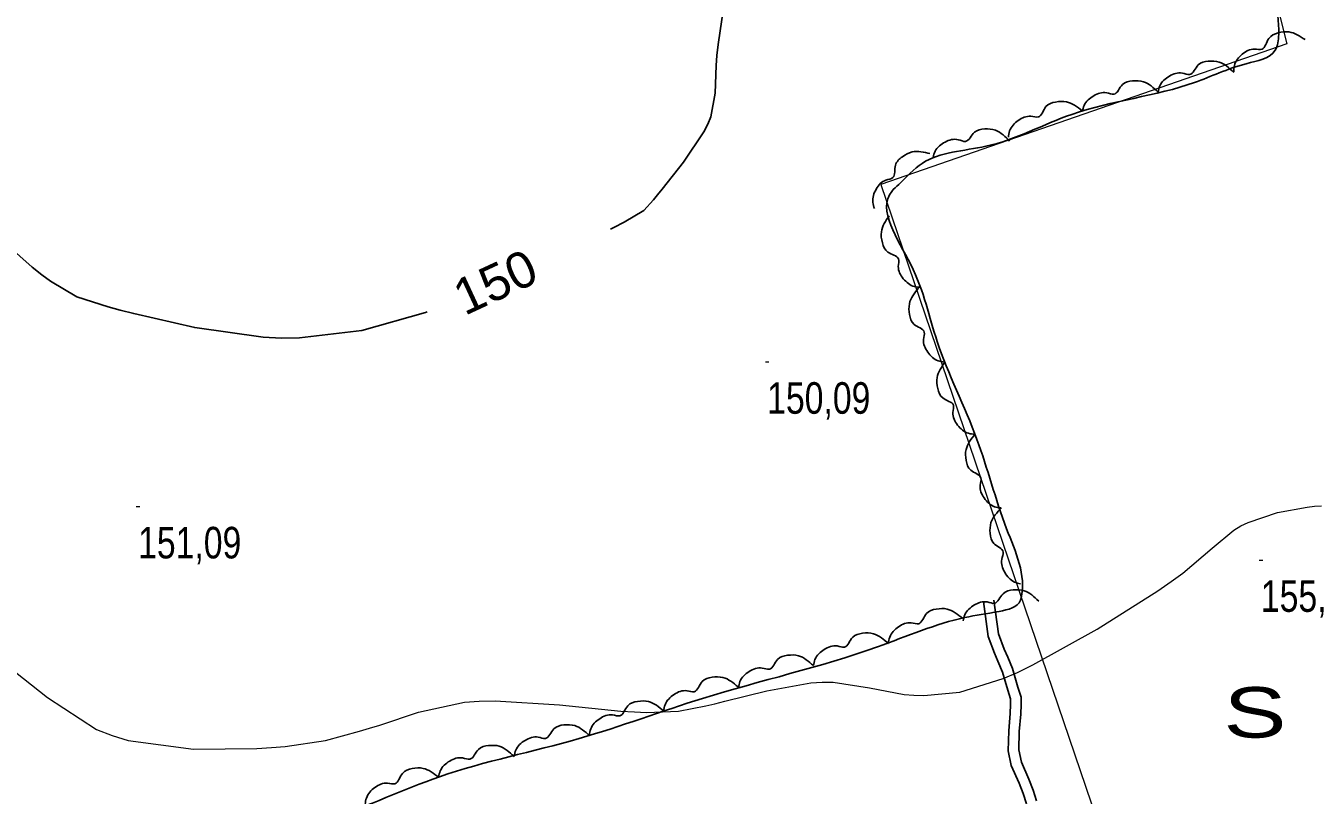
# Model space of a CAD drawing. Extents: x 487425 to 492029, y 4383576 to 4386788.
# Drawn here: x 490543.1 to 490901.3, y 4384214.7 to 4384428 of the extents above; entities that cross this region are included whole.
import ezdxf

# ---------------------------------------------------------------- set-up
doc = ezdxf.new("R2010")
doc.units = 0
doc.header["$LTSCALE"] = 4
doc.linetypes.add('MEDIUM_DASHED', pattern=[4.5, 3, -1.5])
for name, color, linetype, lineweight in [('27', 7, 'Continuous', 25), ('38', 7, 'Continuous', 25), ('51', 7, 'Continuous', 13), ('7', 7, 'Continuous', 13), ('8', 7, 'Continuous', 25), ('9', 7, 'Continuous', 13)]:
    doc.layers.add(name, color=color, linetype=linetype, lineweight=lineweight)
doc.layers.add('5', color=7, linetype='Continuous')

msp = doc.modelspace()

# ---------------------------------------------------------------- linework, layer by layer
at = {"layer": '27'}
for points in [[(490644.78, 4384124.69), (490638.19, 4384129.74), (490611.93, 4384149.16), (490585.08, 4384170.76), (490577.45, 4384178.13), (490574.16, 4384180.84), (490570.8, 4384183.78), (490571.78, 4384185.57), (490577.79, 4384189), (490595.96, 4384198.62), (490628.01, 4384208.42), (490657.81, 4384219.73), (490696.53, 4384230.33), (490730.83, 4384241.48), (490779.38, 4384255.8), (490803.55, 4384263.9), (490813.08, 4384265.6), (490819.01, 4384268.73), (490819.16, 4384269.25), (490815.17, 4384288.46), (490806.93, 4384313.3), (490795.91, 4384340.4), (490788.55, 4384361.8), (490783.29, 4384382.06), (490785.25, 4384384), (490791.71, 4384389.83), (490809.42, 4384394.57), (490833.29, 4384403.42), (490867.28, 4384412.24), (490881.62, 4384417.45), (490889.66, 4384421.17), (490890.64, 4384425.59), (490886.28, 4384445.4), (490875.53, 4384487.5), (490868.27, 4384516.76), (490855.8, 4384555.49), (490841.78, 4384607.12), (490830.43, 4384647.04), (490824.36, 4384673.15), (490789.99, 4384663.66), (490752.38, 4384648.85), (490739.39, 4384643.12), (490734.37, 4384643.13), (490730.32, 4384643.15), (490723.95, 4384645.94), (490712.36, 4384656.17), (490699.8, 4384667.38), (490685.74, 4384680.25), (490684.24, 4384680.62), (490675.55, 4384682.3), (490665.76, 4384690.8), (490660.61, 4384700.27), (490659.04, 4384702.29), (490656.12, 4384704.63), (490633.77, 4384702.37), (490619.37, 4384698.82), (490617.37, 4384698.42)], [(490878.18, 4384415.22), (490878.37, 4384416.98), (490880.54, 4384420.09), (490883.95, 4384421.51), (490886.01, 4384421.48), (490887.89, 4384424.49), (490890.48, 4384425.99), (490893.49, 4384426.27), (490897.96, 4384424.13)], [(490857.16, 4384409.61), (490857.65, 4384411.32), (490860.32, 4384414.02), (490863.92, 4384414.84), (490865.94, 4384414.46), (490868.31, 4384417.11), (490871.11, 4384418.15), (490874.12, 4384417.92), (490878.17, 4384415.06)], [(490836.16, 4384404.16), (490836.65, 4384405.87), (490839.32, 4384408.57), (490842.92, 4384409.39), (490844.93, 4384409.01), (490847.31, 4384411.66), (490850.1, 4384412.7), (490853.12, 4384412.47), (490857.17, 4384409.6)], [(490815.67, 4384397.05), (490816, 4384398.8), (490818.4, 4384401.73), (490821.91, 4384402.88), (490823.96, 4384402.69), (490826.07, 4384405.55), (490828.76, 4384406.84), (490831.78, 4384406.9), (490836.08, 4384404.42)], [(490794.76, 4384391.49), (490795.33, 4384393.17), (490798.12, 4384395.74), (490801.75, 4384396.39), (490803.75, 4384395.92), (490806.24, 4384398.46), (490809.09, 4384399.36), (490812.09, 4384398.99), (490816, 4384395.94)], [(490778.46, 4384377.29), (490778.03, 4384379.01), (490778.98, 4384382.68), (490781.68, 4384385.2), (490783.62, 4384385.89), (490784.34, 4384389.37), (490786.24, 4384391.67), (490788.96, 4384392.98), (490793.9, 4384392.54)], [(490791.36, 4384355.45), (490789.59, 4384355.65), (490786.5, 4384357.85), (490785.11, 4384361.27), (490785.16, 4384363.32), (490782.16, 4384365.23), (490780.68, 4384367.83), (490780.42, 4384370.84), (490782.59, 4384375.3)], [(490797.91, 4384334.73), (490796.17, 4384335.07), (490793.26, 4384337.5), (490792.13, 4384341.01), (490792.33, 4384343.05), (490789.49, 4384345.19), (490788.22, 4384347.89), (490788.19, 4384350.91), (490790.69, 4384355.19)], [(490806.35, 4384314.73), (490804.59, 4384314.98), (490801.56, 4384317.27), (490800.27, 4384320.73), (490800.38, 4384322.78), (490797.43, 4384324.77), (490796.04, 4384327.41), (490795.86, 4384330.43), (490798.16, 4384334.82)], [(490813.57, 4384294.27), (490811.83, 4384294.61), (490808.93, 4384297.05), (490807.81, 4384300.57), (490808.02, 4384302.61), (490805.19, 4384304.76), (490803.93, 4384307.46), (490803.91, 4384310.49), (490806.43, 4384314.76)], [(490819.01, 4384273.25), (490817.31, 4384273.75), (490814.63, 4384276.44), (490813.83, 4384280.04), (490814.22, 4384282.06), (490811.58, 4384284.44), (490810.57, 4384287.25), (490810.82, 4384290.26), (490813.71, 4384294.29)], [(490803.07, 4384262.96), (490803.55, 4384264.67), (490806.21, 4384267.38), (490809.8, 4384268.21), (490811.82, 4384267.84), (490814.18, 4384270.5), (490816.98, 4384271.55), (490819.99, 4384271.33), (490824.06, 4384268.48)], [(490782.37, 4384256.71), (490782.73, 4384258.45), (490785.2, 4384261.34), (490788.72, 4384262.42), (490790.77, 4384262.19), (490792.94, 4384265.01), (490795.65, 4384266.25), (490798.67, 4384266.24), (490802.92, 4384263.68)], [(490761.56, 4384250.57), (490761.99, 4384252.29), (490764.57, 4384255.07), (490768.14, 4384256.01), (490770.17, 4384255.69), (490772.46, 4384258.42), (490775.22, 4384259.54), (490778.25, 4384259.41), (490782.38, 4384256.67)], [(490740.75, 4384244.42), (490741.17, 4384246.14), (490743.75, 4384248.93), (490747.32, 4384249.88), (490749.35, 4384249.57), (490751.63, 4384252.3), (490754.39, 4384253.43), (490757.41, 4384253.31), (490761.55, 4384250.58)], [(490720.03, 4384237.98), (490720.41, 4384239.72), (490722.91, 4384242.57), (490726.46, 4384243.6), (490728.5, 4384243.34), (490730.71, 4384246.13), (490733.44, 4384247.33), (490736.46, 4384247.28), (490740.67, 4384244.66)], [(490699.39, 4384231.26), (490699.77, 4384233), (490702.27, 4384235.85), (490705.81, 4384236.89), (490707.85, 4384236.64), (490710.05, 4384239.44), (490712.78, 4384240.64), (490715.81, 4384240.6), (490720.02, 4384237.99)], [(490678.5, 4384225.41), (490678.97, 4384227.12), (490681.6, 4384229.85), (490685.19, 4384230.72), (490687.21, 4384230.37), (490689.55, 4384233.05), (490692.34, 4384234.12), (490695.35, 4384233.93), (490699.44, 4384231.11)], [(490657.57, 4384219.67), (490658.04, 4384221.38), (490660.67, 4384224.11), (490664.25, 4384224.98), (490666.28, 4384224.64), (490668.61, 4384227.32), (490671.4, 4384228.4), (490674.41, 4384228.21), (490678.5, 4384225.4)], [(490637.23, 4384212.12), (490637.54, 4384213.86), (490639.93, 4384216.81), (490643.43, 4384217.99), (490645.47, 4384217.82), (490647.56, 4384220.69), (490650.25, 4384222.01), (490653.27, 4384222.08), (490657.58, 4384219.64)]]:
    msp.add_spline(points, degree=3, dxfattribs=at)
at = {"layer": '38'}
msp.add_lwpolyline([(490808.76, 4384268.38), (490810.03, 4384258.63), (490811.79, 4384254.05), (490812.76, 4384251.79), (490814, 4384248.78), (490815.47, 4384243.72), (490816.24, 4384241.33), (490816.24, 4384239.81), (490816.15, 4384237.31), (490815.76, 4384232.51), (490815.59, 4384226.94), (490816.46, 4384222.85), (490818.66, 4384217.96), (490819.75, 4384215.1), (490820.63, 4384212.21)], dxfattribs=at)
at = {"layer": '38', "linetype": 'MEDIUM_DASHED'}
msp.add_lwpolyline([(490811.65, 4384268.75), (490812.88, 4384259.36), (490814.5, 4384255.15), (490815.45, 4384252.92), (490816.76, 4384249.74), (490818.26, 4384244.58), (490819.16, 4384241.79), (490819.16, 4384239.76), (490819.07, 4384237.14), (490818.68, 4384232.34), (490818.52, 4384227.21), (490819.25, 4384223.76), (490821.36, 4384219.08), (490822.52, 4384216.05), (490823.42, 4384213.06)], dxfattribs=at)
at = {"layer": '51'}
msp.add_lwpolyline([(491089.63, 4384573.61), (491008.05, 4384544.61), (490873.1, 4384501.45), (490892.88, 4384422.96), (490780.22, 4384383.94), (490843.25, 4384198.92)], dxfattribs=at)
at = {"layer": '7'}
for p, q in [((490748.23, 4384334.77), (490749.23, 4384334.77)), ((490573.71, 4384294.66), (490574.71, 4384294.66)), ((490885.2, 4384279.85), (490886.2, 4384279.85))]:
    msp.add_line(p, q, dxfattribs=at)
at = {"layer": '8'}
for points in [[(490705.24, 4384371.55), (490706.18, 4384372.03), (490709.07, 4384373.55), (490714.55, 4384376.78), (490717.19, 4384379.73), (490718.31, 4384381.07), (490719.58, 4384382.63), (490725.56, 4384390.15), (490731.19, 4384398.56), (490732.24, 4384400.67), (490733.07, 4384402.7), (490734.27, 4384409.25), (490734.55, 4384416.99), (490734.81, 4384419.76), (490735.15, 4384422.8), (490737.04, 4384436.05)], [(490523.39, 4384380.37), (490533.59, 4384370.91), (490544.81, 4384361.03), (490547.47, 4384358.94), (490549.94, 4384357.12), (490557.24, 4384352.86), (490565.92, 4384350.05), (490569.26, 4384349.15), (490573.01, 4384348.19), (490589.93, 4384344.3), (490608.94, 4384341.6), (490614, 4384341.39), (490618.98, 4384341.43), (490636.25, 4384343.52), (490653.9, 4384348.5), (490654.39, 4384348.67)]]:
    msp.add_lwpolyline(points, dxfattribs=at)
at = {"layer": '9'}
for points in [[(490737, 4384240.67), (490748.59, 4384243.61), (490760.82, 4384245.82), (490763.96, 4384246), (490767.01, 4384245.99), (490777.13, 4384244.43), (490786.72, 4384242.56), (490789.42, 4384242.35), (490792.15, 4384242.29), (490802.17, 4384243.19), (490814.19, 4384246.96), (490818.18, 4384248.7), (490822.45, 4384250.75), (490840.26, 4384260.65), (490857.13, 4384271.33), (490860.81, 4384273.86), (490864.06, 4384276.21), (490872.22, 4384283.15), (490878.24, 4384288.15), (490880.15, 4384289.28), (490882.16, 4384290.29), (490890.3, 4384293.02), (490898.52, 4384294.51), (490900.58, 4384294.75), (490902.55, 4384294.91)], [(490537.95, 4384250.54), (490549.1, 4384241.77), (490562.69, 4384232.88), (490566.97, 4384231.16), (490571.47, 4384229.76), (490589.59, 4384227.41), (490607.12, 4384227.63), (490611.24, 4384227.86), (490615.05, 4384228.16), (490626.19, 4384229.85), (490635.67, 4384232.37), (490638.44, 4384233.19), (490641.26, 4384234.07), (490651.97, 4384237.68), (490664.74, 4384240.39), (490668.86, 4384240.71), (490673.23, 4384240.83), (490691.15, 4384239.68), (490708.12, 4384237.96), (490711.89, 4384237.72), (490715.27, 4384237.58), (490724.13, 4384237.94), (490731.69, 4384239.44), (490734.24, 4384240.01), (490737, 4384240.67)]]:
    msp.add_lwpolyline(points, dxfattribs=at)

# ---------------------------------------------------------------- texts
at = {"layer": '5', "width": 1.4}
msp.add_text('S  O  N     A  M  O  R  A', height=13.99, dxfattribs=at).set_placement((490875.33, 4384230.61))
at = {"layer": '7', "width": 0.8}
for s, p in [('150,09', (490748.73, 4384320.4)), ('151,09', (490574.21, 4384280.29)), ('155,53', (490885.7, 4384265.48))]:
    msp.add_text(s, height=8.75, dxfattribs=at).set_placement(p)
at = {"layer": '8', "width": 1.05}
msp.add_text(' 150 ', height=10, rotation=24.913, dxfattribs=at).set_placement((490661.23, 4384345.82))

doc.saveas('drawing.dxf')
